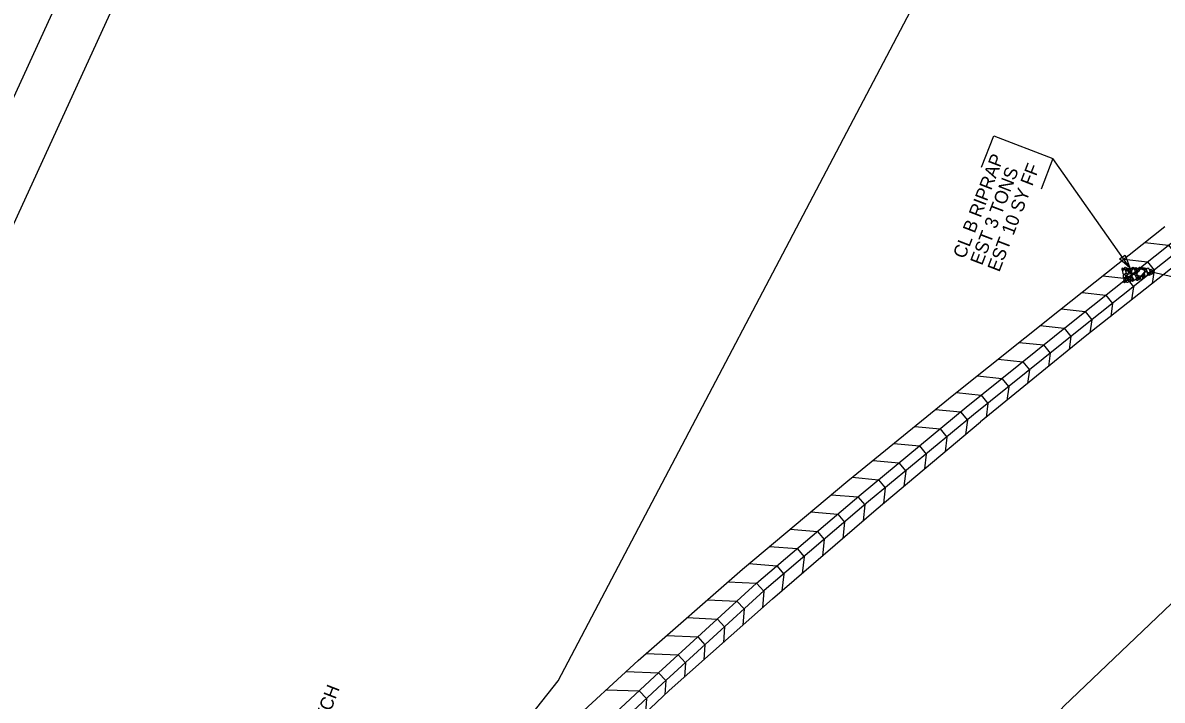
# Model space of a CAD drawing. Extents: x 2384780 to 2405432, y 547869 to 573706.
# Drawn here: x 2395831.8 to 2396264, y 558039.6 to 558296.7 of the extents above; entities that cross this region are included whole.
import ezdxf

# ---------------------------------------------------------------- set-up
doc = ezdxf.new("R2010")
doc.units = 0
for name, color, linetype in [('Old_Level_1', 7, 'Continuous'), ('Old_Level_18', 7, 'Continuous'), ('Old_Level_5', 7, 'Continuous'), ('Old_Level_62', 7, 'Continuous'), ('Prop Buffer Zone 1', 7, 'Continuous'), ('Prop Buffer Zone 2', 7, 'Continuous')]:
    doc.layers.add(name, color=color, linetype=linetype)

msp = doc.modelspace()

# ---------------------------------------------------------------- linework, layer by layer
at = {"layer": 'Old_Level_1'}
msp.add_line((2396260.04, 558202.17), (2396376.28, 558175.01), dxfattribs=at)
for points in [[(2396249.09, 558203.66), (2396249.23, 558203.38), (2396249.35, 558202.9), (2396249.04, 558202.74), (2396248.77, 558202.76), (2396248.73, 558203.4), (2396248.9, 558203.65), (2396249.09, 558203.66)], [(2396249.93, 558203.12), (2396250.09, 558202.63), (2396250.3, 558201.67), (2396249.66, 558201.2), (2396249.15, 558201.34), (2396249.01, 558202.53), (2396249.41, 558203.03), (2396249.93, 558203.12)], [(2396250.05, 558203.98), (2396250.19, 558203.69), (2396250.32, 558203.22), (2396250, 558203.06), (2396249.73, 558203.08), (2396249.69, 558203.72), (2396249.87, 558203.97), (2396250.05, 558203.98)], [(2396250.71, 558203.76), (2396250.86, 558203.48), (2396250.98, 558203.01), (2396250.67, 558202.85), (2396250.4, 558202.87), (2396250.36, 558203.51), (2396250.53, 558203.76), (2396250.71, 558203.76)], [(2396250.97, 558203.24), (2396251.2, 558203.48), (2396251.66, 558203.7), (2396251.88, 558203.51), (2396251.9, 558203.34), (2396251.35, 558202.99), (2396251.11, 558203.07), (2396250.97, 558203.24)], [(2396252.17, 558202.53), (2396252.06, 558202.73), (2396251.88, 558203.19), (2396252.05, 558203.45), (2396252.2, 558203.48), (2396252.51, 558203.04), (2396252.45, 558202.73), (2396252.28, 558202.59)], [(2396252.33, 558203.45), (2396252.47, 558203.7), (2396252.93, 558203.91), (2396253.18, 558203.72), (2396253.21, 558203.53), (2396252.67, 558203.21), (2396252.43, 558203.28), (2396252.33, 558203.45)], [(2396253.37, 558203.27), (2396253.57, 558202.77), (2396253.65, 558201.76), (2396253.11, 558201.35), (2396252.56, 558201.43), (2396252.45, 558202.63), (2396252.84, 558203.23), (2396253.37, 558203.27)], [(2396253.37, 558203.43), (2396253.51, 558203.68), (2396253.97, 558203.88), (2396254.23, 558203.7), (2396254.26, 558203.51), (2396253.71, 558203.18), (2396253.47, 558203.26), (2396253.37, 558203.43)], [(2396253.96, 558202.36), (2396253.81, 558202.55), (2396253.53, 558203), (2396253.82, 558203.25), (2396253.98, 558203.28), (2396254.31, 558202.72), (2396254.24, 558202.52), (2396253.96, 558202.36)], [(2396254.62, 558203.63), (2396254.88, 558203.38), (2396255.2, 558202.75), (2396254.96, 558202.37), (2396254.66, 558202.32), (2396254.21, 558203.07), (2396254.34, 558203.49), (2396254.62, 558203.63)], [(2396254.35, 558201.27), (2396254.71, 558202.05), (2396255.91, 558203.31), (2396257.07, 558202.99), (2396257.45, 558202.25), (2396255.99, 558200.65), (2396255.01, 558200.59), (2396254.24, 558201.14)], [(2396255.45, 558203.89), (2396255.58, 558203.61), (2396255.71, 558203.14), (2396255.39, 558202.97), (2396255.12, 558202.99), (2396255.09, 558203.63), (2396255.26, 558203.89), (2396255.45, 558203.89)], [(2396256.16, 558203.41), (2396256.35, 558203.64), (2396256.81, 558203.84), (2396257.06, 558203.69), (2396257.1, 558203.47), (2396256.51, 558203.18), (2396256.3, 558203.24), (2396256.16, 558203.41)], [(2396256.85, 558203.2), (2396256.99, 558203.45), (2396257.45, 558203.65), (2396257.71, 558203.47), (2396257.74, 558203.28), (2396257.19, 558202.97), (2396256.95, 558203.03), (2396256.85, 558203.2)], [(2396257.87, 558203.22), (2396257.92, 558203), (2396258, 558202.55), (2396257.73, 558202.38), (2396257.54, 558202.35), (2396257.44, 558202.94), (2396257.6, 558203.27), (2396257.87, 558203.22)], [(2396258.71, 558203.7), (2396258.96, 558203.34), (2396259.43, 558202.43), (2396259.05, 558201.82), (2396258.51, 558201.77), (2396258.01, 558202.9), (2396258.21, 558203.51), (2396258.58, 558203.68)], [(2396259.72, 558202.22), (2396259.61, 558202.42), (2396259.3, 558202.86), (2396259.55, 558203.11), (2396259.73, 558203.14), (2396260.11, 558202.59), (2396260.01, 558202.27), (2396259.72, 558202.22)], [(2396249.88, 558201.13), (2396250.01, 558200.78), (2396250.12, 558200.15), (2396249.64, 558199.86), (2396249.34, 558199.89), (2396249.28, 558200.83), (2396249.54, 558201.11), (2396249.88, 558201.13)], [(2396249.34, 558198.27), (2396249.47, 558198.53), (2396249.94, 558198.72), (2396250.2, 558198.54), (2396250.2, 558198.35), (2396249.69, 558198.06), (2396249.49, 558198.1), (2396249.34, 558198.27)], [(2396251.32, 558199.46), (2396250.98, 558199.09), (2396250.07, 558198.61), (2396249.46, 558198.99), (2396249.49, 558199.53), (2396250.61, 558200.05), (2396251.08, 558199.94), (2396251.4, 558199.47)], [(2396250.04, 558200.25), (2396250.19, 558200.5), (2396250.65, 558200.72), (2396250.91, 558200.53), (2396250.94, 558200.35), (2396250.39, 558200.02), (2396250.15, 558200.08), (2396250.04, 558200.25)], [(2396250.71, 558201.28), (2396250.48, 558201.59), (2396250.23, 558202.27), (2396250.48, 558202.61), (2396250.77, 558202.66), (2396251.13, 558201.9), (2396251.1, 558201.51), (2396250.71, 558201.28)], [(2396250.98, 558199.02), (2396251.13, 558198.74), (2396251.1, 558198.32), (2396250.8, 558198.08), (2396250.59, 558198.16), (2396250.49, 558198.75), (2396250.79, 558198.99), (2396250.98, 558199.02)], [(2396252.6, 558200.94), (2396252.24, 558200.69), (2396251.29, 558200.21), (2396250.73, 558200.6), (2396250.64, 558201.12), (2396251.77, 558201.59), (2396252.39, 558201.55), (2396252.55, 558201.05)], [(2396251.06, 558202.53), (2396251.23, 558202.63), (2396251.68, 558202.92), (2396251.96, 558202.66), (2396251.99, 558202.48), (2396251.4, 558202.14), (2396251.21, 558202.33), (2396251.06, 558202.53)], [(2396251.83, 558198.36), (2396251.56, 558198.59), (2396251.41, 558199), (2396251.54, 558199.3), (2396251.83, 558199.36), (2396252.01, 558198.78), (2396252, 558198.48), (2396251.83, 558198.36)], [(2396251.49, 558201.89), (2396251.66, 558202.16), (2396252.13, 558202.35), (2396252.38, 558202.16), (2396252.39, 558201.97), (2396251.87, 558201.68), (2396251.63, 558201.72), (2396251.49, 558201.89)], [(2396251.58, 558199.99), (2396251.71, 558200.2), (2396252.21, 558200.46), (2396252.47, 558200.27), (2396252.46, 558200.08), (2396251.92, 558199.76), (2396251.73, 558199.79), (2396251.58, 558199.99)], [(2396252.51, 558199.93), (2396252.68, 558199.65), (2396252.65, 558199.23), (2396252.35, 558198.98), (2396252.15, 558199.06), (2396252.04, 558199.65), (2396252.33, 558199.9), (2396252.51, 558199.93)], [(2396252.38, 558198.77), (2396252.52, 558199.03), (2396252.98, 558199.22), (2396253.25, 558199.06), (2396253.24, 558198.87), (2396252.73, 558198.57), (2396252.54, 558198.6), (2396252.38, 558198.77)], [(2396253.41, 558199.08), (2396253.06, 558199.5), (2396252.42, 558200.49), (2396253.01, 558201.25), (2396253.49, 558201.34), (2396254.16, 558200.01), (2396254, 558199.27), (2396253.44, 558198.96)], [(2396254.17, 558201.52), (2396254.34, 558201.25), (2396254.31, 558200.82), (2396254.01, 558200.57), (2396253.8, 558200.65), (2396253.7, 558201.24), (2396253.98, 558201.49), (2396254.17, 558201.52)], [(2396253.77, 558201.96), (2396253.89, 558202.21), (2396254.37, 558202.38), (2396254.62, 558202.24), (2396254.66, 558202.02), (2396254.11, 558201.72), (2396253.87, 558201.79), (2396253.77, 558201.96)], [(2396254.52, 558198.86), (2396254.31, 558199.01), (2396254.12, 558199.4), (2396254.26, 558199.73), (2396254.57, 558199.79), (2396254.76, 558199.21), (2396254.7, 558198.9), (2396254.52, 558198.86)], [(2396254.29, 558200.11), (2396254.45, 558200.34), (2396254.9, 558200.5), (2396255.17, 558200.35), (2396255.2, 558200.13), (2396254.64, 558199.86), (2396254.44, 558199.94), (2396254.29, 558200.11)], [(2396254.71, 558199.41), (2396254.86, 558199.66), (2396255.32, 558199.85), (2396255.58, 558199.68), (2396255.57, 558199.49), (2396255.06, 558199.2), (2396254.86, 558199.24), (2396254.71, 558199.41)], [(2396256.26, 558200.54), (2396256.45, 558200.17), (2396256.56, 558199.58), (2396256.09, 558199.26), (2396255.76, 558199.36), (2396255.69, 558200.22), (2396255.98, 558200.5), (2396256.26, 558200.54)], [(2396256.28, 558200.57), (2396256.47, 558200.83), (2396256.93, 558200.98), (2396257.19, 558200.84), (2396257.23, 558200.62), (2396256.63, 558200.32), (2396256.43, 558200.4), (2396256.28, 558200.57)], [(2396256.45, 558201.14), (2396256.58, 558201.39), (2396257.05, 558201.58), (2396257.31, 558201.42), (2396257.31, 558201.23), (2396256.78, 558200.93), (2396256.59, 558200.97), (2396256.45, 558201.14)], [(2396256.51, 558200.02), (2396256.65, 558200.29), (2396257.11, 558200.47), (2396257.38, 558200.3), (2396257.37, 558200.11), (2396256.85, 558199.82), (2396256.65, 558199.86), (2396256.51, 558200.02)], [(2396258.04, 558202.33), (2396258.24, 558201.87), (2396258.43, 558200.87), (2396257.82, 558200.41), (2396257.38, 558200.53), (2396257.23, 558201.76), (2396257.58, 558202.23), (2396258.04, 558202.33)], [(2396258.38, 558201.3), (2396258.65, 558201.53), (2396259.19, 558201.86), (2396259.67, 558201.59), (2396259.74, 558201.2), (2396258.89, 558200.85), (2396258.56, 558200.98), (2396258.38, 558201.3)], [(2396260.03, 558201.24), (2396259.9, 558201.45), (2396259.59, 558201.93), (2396259.86, 558202.13), (2396260.04, 558202.17), (2396260.38, 558201.66), (2396260.32, 558201.3), (2396260.03, 558201.24)]]:
    msp.add_lwpolyline(points, dxfattribs=at)
at = {"layer": 'Old_Level_18'}
for p, q in [((2396225.04, 558187.64), (2396264.98, 558219.35)), ((2396272.17, 558211.83), (2396232.32, 558180.1)), ((2396274.69, 558209.19), (2396234.73, 558177.59)), ((2396184.9, 558155.56), (2396225.04, 558187.64)), ((2396232.32, 558180.1), (2396192.37, 558147.89)), ((2396234.73, 558177.59), (2396195.01, 558145.19)), ((2396144.74, 558122.85), (2396184.9, 558155.56)), ((2396192.37, 558147.89), (2396152.57, 558114.96)), ((2396155.53, 558111.97), (2396195.01, 558145.19)), ((2396104.72, 558089.34), (2396144.74, 558122.85)), ((2396152.57, 558114.96), (2396112.95, 558081.2)), ((2396116.19, 558078.01), (2396155.53, 558111.97)), ((2396065.21, 558054.64), (2396104.72, 558089.34)), ((2396026.13, 558018.87), (2396065.21, 558054.64))]:
    msp.add_line(p, q, dxfattribs=at)
for points in [[(2396110.11, 558084.02), (2396149.75, 558117.8), (2396189.58, 558150.76), (2396229.54, 558182.98), (2396269.4, 558214.72), (2396309.25, 558245.94), (2396349.08, 558276.71), (2396388.81, 558307.49), (2396428.7, 558338.09), (2396468.11, 558369.2), (2396507.43, 558400.42), (2396546.46, 558431.93), (2396585.2, 558463.75), (2396623.66, 558495.86), (2396661.09, 558527.62)], [(2396257.33, 558213.28), (2396266.32, 558212.26), (2396268.84, 558209.1), (2396268.13, 558204)], [(2396249.41, 558206.99), (2396258.42, 558205.97), (2396260.94, 558202.8), (2396260.23, 558197.75)], [(2396241.48, 558200.7), (2396250.51, 558199.67), (2396253.03, 558196.51), (2396252.33, 558191.5)], [(2396233.56, 558194.4), (2396242.6, 558193.38), (2396245.12, 558190.21), (2396244.43, 558185.25)], [(2396225.63, 558188.11), (2396234.7, 558187.08), (2396237.22, 558183.92), (2396236.53, 558179.01)], [(2396217.67, 558181.75), (2396226.8, 558180.77), (2396229.35, 558177.62), (2396228.68, 558172.65)], [(2396209.74, 558175.41), (2396218.94, 558174.43), (2396221.48, 558171.28), (2396220.8, 558166.22)], [(2396201.81, 558169.08), (2396211.07, 558168.08), (2396213.61, 558164.93), (2396212.92, 558159.8)], [(2396193.89, 558162.74), (2396203.2, 558161.74), (2396205.74, 558158.59), (2396205.04, 558153.38)], [(2396185.96, 558156.4), (2396195.33, 558155.4), (2396197.87, 558152.24), (2396197.17, 558146.95)], [(2396177.98, 558149.92), (2396187.49, 558149.03), (2396190.07, 558145.91), (2396189.41, 558140.48)], [(2396170.08, 558143.49), (2396179.7, 558142.58), (2396182.28, 558139.46), (2396181.61, 558133.92)], [(2396162.19, 558137.06), (2396171.91, 558136.14), (2396174.49, 558133.02), (2396173.81, 558127.35)], [(2396154.29, 558130.63), (2396164.13, 558129.7), (2396166.71, 558126.58), (2396166.01, 558120.79)], [(2396146.39, 558124.19), (2396156.34, 558123.25), (2396158.92, 558120.14), (2396158.21, 558114.22)], [(2396138.47, 558117.6), (2396148.57, 558116.79), (2396151.19, 558113.71), (2396150.55, 558107.67)], [(2396130.65, 558111.05), (2396140.88, 558110.24), (2396143.5, 558107.16), (2396142.85, 558101.02)], [(2396122.83, 558104.51), (2396133.19, 558103.68), (2396135.81, 558100.6), (2396135.15, 558094.37)], [(2396115.02, 558097.96), (2396125.49, 558097.13), (2396128.12, 558094.05), (2396127.45, 558087.73)], [(2396107.2, 558091.42), (2396117.8, 558090.57), (2396120.43, 558087.49), (2396119.75, 558081.08)], [(2396033.01, 558012.73), (2396071.44, 558048.63), (2396110.11, 558084.02)], [(2396099.21, 558084.5), (2396110.11, 558084.02), (2396112.83, 558081.04), (2396112.38, 558074.63)], [(2396112.95, 558081.2), (2396074.32, 558045.86), (2396035.5, 558009.61)], [(2396038.81, 558007.12), (2396076.99, 558043.28), (2396116.19, 558078.01)], [(2396091.48, 558077.71), (2396102.67, 558077.21), (2396105.4, 558074.23), (2396104.96, 558068.06)], [(2396083.75, 558070.92), (2396095.24, 558070.41), (2396097.96, 558067.43), (2396097.54, 558061.49)], [(2396076.01, 558064.13), (2396087.8, 558063.6), (2396090.53, 558060.63), (2396090.13, 558054.92)], [(2396068.28, 558057.34), (2396080.37, 558056.8), (2396083.09, 558053.82), (2396082.71, 558048.34)], [(2396060.61, 558050.43), (2396072.92, 558050.01), (2396075.67, 558047.06), (2396075.35, 558041.73)], [(2396053.1, 558043.56), (2396065.55, 558043.13), (2396068.31, 558040.18), (2396067.98, 558034.74)]]:
    msp.add_lwpolyline(points, dxfattribs=at)
at = {"layer": 'Old_Level_5'}
for p, q in [((2396195.47, 558241.85), (2396200.07, 558253.83)), ((2396200.07, 558253.83), (2396222.54, 558245.21)), ((2396222.54, 558245.21), (2396218.09, 558233.6)), ((2396251.66, 558203.7), (2396222.54, 558245.21))]:
    msp.add_line(p, q, dxfattribs=at)
msp.add_lwpolyline([(2396249.92, 558208.56), (2396251.66, 558203.7), (2396247.84, 558207.17)], close=True, dxfattribs=at)
at = {"layer": 'Old_Level_62'}
msp.add_lwpolyline([(2396034.81, 558046.95), (2396309.7, 558569.81), (2396830.12, 558678.33), (2396873.09, 558636.56), (2396463.4, 558263.16), (2396226.67, 558037.32), (2395950.25, 557725.64), (2395851.08, 557814.24)], close=True, dxfattribs=at)
at = {"layer": 'Prop Buffer Zone 1'}
msp.add_line((2395764.9, 558129.88), (2395863.45, 558345.3), dxfattribs=at)
at = {"layer": 'Prop Buffer Zone 2'}
msp.add_line((2395779.03, 558112.67), (2395880.56, 558334.64), dxfattribs=at)

# ---------------------------------------------------------------- texts
at = {"layer": 'Old_Level_5'}
for s, p in [('CL B RIPRAP', (2396189.1, 558206.86)), ('EST 10 SY FF', (2396202.17, 558201.84)), ('EST 3 TONS', (2396195.63, 558204.35)), ("4' LATERAL BASE DITCH", (2395923.93, 557970.86))]:
    msp.add_text(s, height=5, rotation=69.0001, dxfattribs=at).set_placement(p)

doc.saveas('drawing.dxf')
